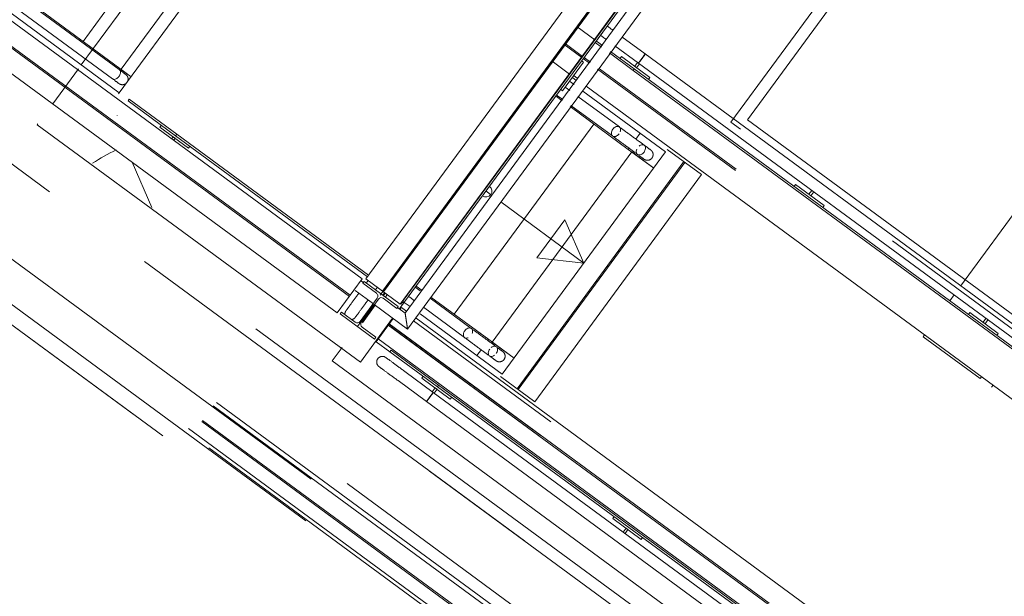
# Model space of a CAD drawing. Header units: metres. Extents: x 135583 to 135939, y 457896 to 458258.
# Tile 482 of 599: x 135757.32 to 135761.5, y 458073.18 to 458075.62. Entities that reach past the tile are written whole.
import ezdxf

# ---------------------------------------------------------------- set-up
doc = ezdxf.new("R2010")
doc.units = ezdxf.units.M
doc.linetypes.add('Hidden', pattern=[4, 2, -2])
doc.layers.add('NIEUWE INSTALLATIE', color=250, linetype='Continuous', lineweight=0)

msp = doc.modelspace()

# ---------------------------------------------------------------- linework, layer by layer
at = {"layer": 'NIEUWE INSTALLATIE', "linetype": 'Hidden'}
for p, q in [((135759.9364, 458073.1257), (135742.0054, 458086.2993)), ((135759.9364, 458073.1257), (135742.0054, 458086.2993)), ((135762.6871, 458071.0428), (135742.7817, 458085.6669)), ((135762.6871, 458071.0428), (135742.7817, 458085.6669)), ((135742.9429, 458085.5485), (135762.6871, 458071.0428)), ((135742.9429, 458085.5485), (135762.6871, 458071.0428)), ((135742.5934, 458085.4951), (135761.3302, 458071.7294)), ((135742.5934, 458085.4951), (135761.3302, 458071.7294)), ((135761.0317, 458071.5765), (135748.2181, 458080.9904)), ((135761.1526, 458071.4877), (135748.2181, 458080.9904)), ((135761.0317, 458071.5765), (135748.2181, 458080.9904)), ((135761.1526, 458071.4877), (135748.2181, 458080.9904)), ((135758.7207, 458074.4472), (135754.9632, 458077.2078)), ((135758.7243, 458074.4521), (135754.9667, 458077.2126)), ((135757.7451, 458075.3104), (135755.8368, 458076.7124)), ((135758.861, 458074.4697), (135760.2959, 458076.4229)), ((135758.8658, 458074.4662), (135760.3007, 458076.4193)), ((135758.2766, 458076.3717), (135757.5839, 458075.4289)), ((135758.2766, 458076.3717), (135757.5839, 458075.4289)), ((135760.339, 458075.186), (135761.2272, 458076.3949)), ((135760.339, 458075.186), (135761.2272, 458076.3949)), ((135761.2674, 458076.3653), (135760.4089, 458075.1967)), ((135761.2674, 458076.3653), (135760.4089, 458075.1967)), ((135760.2262, 458076.323), (135759.6875, 458075.5896)), ((135760.2262, 458076.323), (135759.6875, 458075.5896)), ((135758.4378, 458076.2533), (135757.7451, 458075.3104)), ((135759.5809, 458075.4445), (135759.6874, 458075.5896)), ((135759.5809, 458075.4445), (135759.6874, 458075.5896)), ((135759.7616, 458075.5351), (135759.6874, 458075.5896)), ((135759.7616, 458075.5351), (135759.6874, 458075.5896)), ((135759.7101, 458075.465), (135759.6359, 458075.5195)), ((135759.7101, 458075.465), (135759.6359, 458075.5195)), ((135759.7101, 458075.465), (135759.6359, 458075.5195)), ((135759.7101, 458075.465), (135759.6359, 458075.5195)), ((135759.7065, 458075.4602), (135759.6324, 458075.5147)), ((135759.7065, 458075.4602), (135759.6324, 458075.5147)), ((135759.7065, 458075.4602), (135759.6324, 458075.5147)), ((135759.7065, 458075.4602), (135759.6324, 458075.5147)), ((135759.5808, 458075.4445), (135758.8751, 458074.4839)), ((135759.5808, 458075.4445), (135758.8751, 458074.4839)), ((135759.5809, 458075.4445), (135759.655, 458075.3901)), ((135759.5809, 458075.4445), (135759.655, 458075.3901)), ((135759.7398, 458075.4357), (135759.713, 458075.4554)), ((135759.7398, 458075.4357), (135759.713, 458075.4554)), ((135759.7433, 458075.4406), (135759.7165, 458075.4603)), ((135759.7433, 458075.4406), (135759.7165, 458075.4603)), ((135757.5719, 458075.4125), (135757.4626, 458075.2637)), ((135757.5719, 458075.4125), (135757.4626, 458075.2637)), ((135763.5815, 458072.6133), (135759.7735, 458075.411)), ((135763.5815, 458072.6133), (135759.7735, 458075.411)), ((135763.585, 458072.6182), (135759.7815, 458075.4125)), ((135763.585, 458072.6182), (135759.7815, 458075.4125)), ((135759.6547, 458075.3593), (135759.6735, 458075.3455)), ((135757.7451, 458075.3104), (135757.7421, 458075.3064)), ((135757.7451, 458075.3104), (135757.7421, 458075.3064)), ((135759.7115, 458075.3176), (135760.0617, 458075.0603)), ((135760.339, 458075.186), (135760.3793, 458075.1564)), ((135760.339, 458075.186), (135760.3793, 458075.1564)), ((135760.4089, 458075.1967), (135762.6251, 458073.5685)), ((135760.4089, 458075.1967), (135762.6251, 458073.5685)), ((135757.4002, 458075.1788), (135757.3974, 458075.175)), ((135757.4002, 458075.1788), (135757.3974, 458075.175)), ((135757.3974, 458075.175), (135758.7674, 458074.1684)), ((135757.3974, 458075.175), (135758.7674, 458074.1684)), ((135762.6358, 458073.4987), (135760.3793, 458075.1564)), ((135762.6358, 458073.4987), (135760.3793, 458075.1564)), ((135760.0617, 458075.0603), (135759.369, 458074.1174)), ((135760.069, 458075.0702), (135760.214, 458074.9636)), ((135760.069, 458075.0702), (135760.214, 458074.9636)), ((135760.1391, 458075.0187), (135759.4318, 458074.056)), ((135760.1391, 458075.0187), (135759.4318, 458074.056)), ((135760.1439, 458075.0151), (135759.4366, 458074.0524)), ((135760.1439, 458075.0151), (135759.4366, 458074.0524)), ((135759.5067, 458074.0009), (135760.214, 458074.9636)), ((135759.5067, 458074.0009), (135760.214, 458074.9636)), ((135756.9465, 458074.8571), (135759.825, 458072.7422)), ((135756.9465, 458074.8571), (135759.825, 458072.7422)), ((135759.7554, 458072.7996), (135757.0198, 458074.8094)), ((135759.7554, 458072.7996), (135757.0198, 458074.8094)), ((135759.7695, 458072.8141), (135757.0294, 458074.8271)), ((135759.7695, 458072.8141), (135757.0294, 458074.8271)), ((135759.7362, 458072.6214), (135756.8576, 458074.7362)), ((135759.7362, 458072.6214), (135756.8576, 458074.7362)), ((135759.7063, 458072.7327), (135756.9706, 458074.7425)), ((135759.7063, 458072.7327), (135756.9706, 458074.7425)), ((135759.7099, 458072.7375), (135756.9742, 458074.7473)), ((135759.7099, 458072.7375), (135756.9742, 458074.7473)), ((135756.925, 458074.6805), (135759.6607, 458072.6706)), ((135756.925, 458074.6805), (135759.6607, 458072.6706)), ((135759.6506, 458072.7029), (135756.9589, 458074.6804)), ((135759.6506, 458072.7029), (135756.9589, 458074.6804)), ((135758.8558, 458074.4577), (135758.8519, 458074.4524)), ((135758.8558, 458074.4577), (135758.8519, 458074.4524)), ((135758.8644, 458074.4694), (135758.8634, 458074.468)), ((135758.8644, 458074.4694), (135758.8634, 458074.468)), ((135758.8238, 458074.4141), (135758.7547, 458074.32)), ((135758.8238, 458074.4141), (135758.7547, 458074.32)), ((135758.9327, 458074.3933), (135758.951, 458074.4183)), ((135758.9327, 458074.3933), (135758.951, 458074.4183)), ((135758.9788, 458074.404), (135758.9539, 458074.4223)), ((135758.7674, 458074.1684), (135758.9042, 458074.3547)), ((135758.7674, 458074.1684), (135758.9042, 458074.3547)), ((135759.369, 458074.1174), (135759.021, 458074.373)), ((135758.8859, 458074.3252), (135762.7522, 458071.4847)), ((135758.8859, 458074.3252), (135762.7522, 458071.4847)), ((135758.8859, 458074.3252), (135762.7522, 458071.4847)), ((135758.8859, 458074.3252), (135762.7522, 458071.4847)), ((135762.7526, 458071.4851), (135758.8862, 458074.3256)), ((135762.7561, 458071.4899), (135758.8898, 458074.3304)), ((135758.8901, 458074.3309), (135762.7564, 458071.4904)), ((135758.8901, 458074.3309), (135762.7564, 458071.4904)), ((135758.8901, 458074.3309), (135762.7564, 458071.4904)), ((135758.8901, 458074.3309), (135762.7564, 458071.4904)), ((135762.7987, 458071.548), (135758.9927, 458074.3442)), ((135762.7987, 458071.548), (135758.9927, 458074.3442)), ((135762.7987, 458071.548), (135758.9927, 458074.3442)), ((135762.7987, 458071.548), (135758.9927, 458074.3442)), ((135758.8436, 458074.2676), (135762.7099, 458071.4271)), ((135758.8436, 458074.2676), (135762.7099, 458071.4271)), ((135758.8436, 458074.2676), (135762.7099, 458071.4271)), ((135758.8436, 458074.2676), (135762.7099, 458071.4271)), ((135758.6897, 458074.2315), (135758.6475, 458074.1741)), ((135758.6897, 458074.2315), (135758.6475, 458074.1741)), ((135758.6475, 458074.1741), (135770.562, 458065.4208)), ((135758.6475, 458074.1741), (135770.562, 458065.4208)), ((135759.5067, 458074.0009), (135759.3617, 458074.1075)), ((135759.5067, 458074.0009), (135759.3617, 458074.1075))]:
    msp.add_line(p, q, dxfattribs=at)
at = {"layer": 'NIEUWE INSTALLATIE'}
for p, q in [((135754.9117, 458077.1377), (135758.6692, 458074.3771)), ((135758.7758, 458074.5222), (135755.5822, 458076.8684)), ((135756.0324, 458076.607), (135757.7162, 458075.3699)), ((135757.7448, 458075.4088), (135756.0619, 458076.6452)), ((135760.2258, 458076.4744), (135758.7909, 458074.5213)), ((135758.9359, 458074.4147), (135760.3709, 458076.3678)), ((135760.4139, 458076.3588), (135758.9574, 458074.3763)), ((135758.9677, 458074.3087), (135760.4815, 458076.3692)), ((135757.5915, 458075.5287), (135758.1836, 458076.3346)), ((135758.9493, 458074.4295), (135760.3607, 458076.3507)), ((135760.3719, 458076.3524), (135758.951, 458074.4183)), ((135757.7527, 458075.4103), (135758.3448, 458076.2162)), ((135762.4538, 458076.0446), (135761.3124, 458074.491)), ((135756.9498, 458076.0002), (135757.7954, 458075.3789)), ((135759.8387, 458075.5757), (135759.8379, 458075.5763)), ((135759.7901, 458075.5043), (135759.7633, 458075.524)), ((135759.7685, 458075.53), (135759.7949, 458075.5107)), ((135759.7853, 458075.555), (135759.786, 458075.5544)), ((135759.8761, 458075.5482), (135759.9756, 458075.4751)), ((135759.9245, 458075.4056), (135759.8238, 458075.4795)), ((135759.8286, 458075.4859), (135759.9292, 458075.412)), ((135759.947, 458075.4362), (135759.8463, 458075.5101)), ((135759.7139, 458075.4398), (135759.6251, 458075.319)), ((135759.7059, 458075.4458), (135759.7139, 458075.4398)), ((135759.8688, 458075.4564), (135759.8747, 458075.4645)), ((135759.8747, 458075.4645), (135759.9956, 458075.3757)), ((135759.9311, 458075.423), (135759.9433, 458075.4396)), ((135759.947, 458075.4362), (135759.9475, 458075.4369)), ((135759.947, 458075.4362), (135764.3794, 458072.1798)), ((135759.9489, 458075.4388), (135759.9511, 458075.4418)), ((135759.9613, 458075.4556), (135759.965, 458075.4607)), ((135764.408, 458072.2187), (135759.9756, 458075.4751)), ((135759.9245, 458075.4055), (135759.9292, 458075.412)), ((135759.9292, 458075.412), (135759.9245, 458075.4056)), ((135764.3568, 458072.1492), (135759.9245, 458075.4055)), ((135759.9292, 458075.412), (135764.3616, 458072.1556)), ((135759.9392, 458075.4171), (135759.9311, 458075.423)), ((135759.9513, 458075.4336), (135759.9392, 458075.4171)), ((135759.6666, 458075.3754), (135759.6725, 458075.3834)), ((135759.6831, 458075.3632), (135759.6666, 458075.3754)), ((135759.6725, 458075.3834), (135759.689, 458075.3713)), ((135759.9956, 458075.3757), (135759.9897, 458075.3676)), ((135759.6251, 458075.319), (135759.6171, 458075.3249)), ((135759.6552, 458075.3206), (135759.6365, 458075.3344)), ((135759.7246, 458075.339), (135763.5299, 458072.5432)), ((135757.7824, 458075.2768), (135757.7872, 458075.2832)), ((135757.9839, 458075.1287), (135757.7824, 458075.2768)), ((135757.7872, 458075.2832), (135757.9886, 458075.1352)), ((135759.6231, 458075.277), (135759.5987, 458075.295)), ((135759.6042, 458075.2981), (135759.6266, 458075.2817)), ((135759.8661, 458075.1657), (135759.6901, 458075.295)), ((135759.9039, 458075.0707), (135759.6569, 458075.2522)), ((135759.6603, 458075.2569), (135759.8365, 458075.1275)), ((135757.7362, 458075.2136), (135757.7361, 458075.2137)), ((135757.9175, 458075.1651), (135757.9234, 458075.1731)), ((135758.0384, 458075.0763), (135757.9175, 458075.1651)), ((135759.7575, 458075.1783), (135759.1654, 458074.3724)), ((135757.968, 458075.1156), (135757.9739, 458075.1236)), ((135757.9739, 458075.1236), (135757.982, 458075.1177)), ((135757.982, 458075.1177), (135757.9761, 458075.1097)), ((135757.9839, 458075.1288), (135757.9886, 458075.1352)), ((135757.9886, 458075.1352), (135757.9839, 458075.1287)), ((135758.7978, 458074.5308), (135757.9839, 458075.1288)), ((135757.9886, 458075.1352), (135758.8026, 458074.5372)), ((135759.8365, 458075.1275), (135759.837, 458075.1271)), ((135759.9542, 458075.1392), (135759.9356, 458075.114)), ((135758.0443, 458075.0843), (135758.0384, 458075.0763)), ((135759.9187, 458075.0599), (135759.3266, 458074.254)), ((135759.9087, 458075.0774), (135759.9039, 458075.0707)), ((135760.0114, 458074.9918), (135759.9039, 458075.0707)), ((135760.0114, 458074.9918), (135759.9187, 458075.0599)), ((135757.8836, 458074.8237), (135757.7991, 458075.0164)), ((135759.3003, 458074.8937), (135759.3257, 458074.8751)), ((135760.6075, 458074.9137), (135760.6134, 458074.9217)), ((135760.6134, 458074.9217), (135760.7343, 458074.8329)), ((135760.6698, 458074.8803), (135760.682, 458074.8968)), ((135760.6779, 458074.8744), (135760.6698, 458074.8803)), ((135760.69, 458074.8909), (135760.6779, 458074.8744)), ((135759.3628, 458074.8478), (135759.7153, 458074.5888)), ((135760.7343, 458074.8329), (135760.7284, 458074.8249)), ((135759.6349, 458074.772), (135759.5165, 458074.6108)), ((135759.7153, 458074.5888), (135759.6349, 458074.772)), ((135759.7153, 458074.5888), (135759.5165, 458074.6108)), ((135758.7758, 458074.5222), (135758.6692, 458074.3771)), ((135758.9359, 458074.4147), (135758.7909, 458074.5213)), ((135758.7801, 458074.5065), (135758.7698, 458074.5141)), ((135758.7833, 458074.511), (135758.7777, 458074.5034)), ((135758.7777, 458074.5034), (135758.8357, 458074.4607)), ((135758.9284, 458074.4044), (135758.7833, 458074.511)), ((135758.7918, 458074.5029), (135758.8003, 458074.5143)), ((135758.8392, 458074.4857), (135758.8317, 458074.4755)), ((135758.9997, 458074.4869), (135759.0005, 458074.4863)), ((135759.0043, 458074.4908), (135759.0292, 458074.4725)), ((135759.021, 458074.4712), (135759.0047, 458074.4832)), ((135758.7452, 458074.4722), (135758.8227, 458074.4153)), ((135758.7611, 458074.461), (135758.7605, 458074.4602)), ((135758.8389, 458074.4398), (135758.7667, 458074.3414)), ((135758.7716, 458074.3379), (135758.8438, 458074.4362)), ((135758.8559, 458074.4577), (135758.8634, 458074.468)), ((135758.8698, 458074.4632), (135758.8623, 458074.453)), ((135758.8648, 458074.4394), (135758.9228, 458074.3968)), ((135758.8654, 458074.4507), (135758.8729, 458074.461)), ((135758.881, 458074.4551), (135758.8734, 458074.4448)), ((135758.9771, 458074.4436), (135758.9971, 458074.4288)), ((135759.238, 458074.3118), (135759.0633, 458074.4402)), ((135759.0667, 458074.4449), (135759.3118, 458074.2649)), ((135761.2852, 458074.454), (135761.267, 458074.4291)), ((135758.8309, 458074.4103), (135758.7762, 458074.3358)), ((135758.8264, 458074.4126), (135758.9677, 458074.3087)), ((135758.9228, 458074.3968), (135758.9284, 458074.4044)), ((135758.9574, 458074.3763), (135758.9251, 458074.4)), ((135758.9348, 458074.3917), (135758.9413, 458074.4006)), ((135758.9443, 458074.4231), (135758.9384, 458074.4151)), ((135758.964, 458074.3839), (135758.9413, 458074.4006)), ((135758.951, 458074.4183), (135758.9429, 458074.4242)), ((135758.951, 458074.4183), (135758.9493, 458074.4295)), ((135759.0347, 458074.4013), (135759.2094, 458074.2729)), ((135758.6877, 458074.3809), (135758.6821, 458074.3732)), ((135758.6821, 458074.3732), (135758.8272, 458074.2666)), ((135758.7457, 458074.3382), (135758.6877, 458074.3809)), ((135758.8347, 458074.2555), (135758.9072, 458074.3542)), ((135762.8076, 458071.56), (135759.0038, 458074.3547)), ((135761.3462, 458074.3709), (135761.3521, 458074.379)), ((135761.3521, 458074.379), (135761.473, 458074.2902)), ((135761.4086, 458074.3376), (135761.4207, 458074.3541)), ((135758.8328, 458074.2743), (135758.7748, 458074.3169)), ((135759.2384, 458074.3115), (135759.2381, 458074.3118)), ((135761.4166, 458074.3316), (135761.4086, 458074.3376)), ((135761.4288, 458074.3482), (135761.4166, 458074.3316)), ((135758.8272, 458074.2666), (135758.8328, 458074.2743)), ((135761.1604, 458074.2841), (135761.1548, 458074.2764)), ((135761.3965, 458074.0988), (135761.1548, 458074.2764)), ((135761.473, 458074.2902), (135761.4671, 458074.2821)), ((135758.8347, 458074.2555), (135758.893, 458074.2127)), ((135759.3071, 458074.2585), (135759.3118, 458074.2649)), ((135759.3118, 458074.2649), (135759.4193, 458074.1859)), ((135759.3266, 458074.254), (135759.4193, 458074.1859)), ((135758.893, 458074.2127), (135758.8977, 458074.2191)), ((135759.0945, 458074.0647), (135758.893, 458074.2127)), ((135758.8977, 458074.2191), (135759.0992, 458074.0711)), ((135759.2615, 458074.1964), (135759.281, 458074.2229)), ((135758.9558, 458074.1293), (135758.955, 458074.1299)), ((135758.9558, 458074.1293), (135759.0767, 458074.0405)), ((135759.0281, 458074.101), (135759.034, 458074.1091)), ((135759.149, 458074.0122), (135759.0281, 458074.101)), ((135761.4022, 458074.1065), (135761.3965, 458074.0988)), ((135759.0481, 458074.0016), (135758.9272, 458074.0904)), ((135759.0724, 458074.043), (135759.0845, 458074.0596)), ((135759.0845, 458074.0596), (135759.0926, 458074.0536)), ((135759.0945, 458074.0647), (135759.0992, 458074.0711)), ((135759.0992, 458074.0711), (135759.0945, 458074.0647)), ((135765.5416, 458069.3281), (135759.0945, 458074.0647)), ((135759.0992, 458074.0711), (135765.5398, 458069.3393)), ((135761.4505, 458074.0709), (135761.4446, 458074.0629)), ((135765.548, 458069.2861), (135759.0767, 458074.0405)), ((135759.0926, 458074.0536), (135759.0804, 458074.0371)), ((135759.1549, 458074.0203), (135759.149, 458074.0122)), ((135759.0481, 458074.0015), (135765.5583, 458069.2186)), ((135759.8378, 458073.5061), (135759.8437, 458073.5142)), ((135759.9587, 458073.4173), (135759.8378, 458073.5061)), ((135759.882, 458073.4482), (135759.8942, 458073.4647)), ((135759.9023, 458073.4588), (135759.8901, 458073.4422)), ((135759.8942, 458073.4647), (135759.9023, 458073.4588)), ((135759.9646, 458073.4254), (135759.9587, 458073.4173))]:
    msp.add_line(p, q, dxfattribs=at)
at = {"layer": 'NIEUWE INSTALLATIE', "flags": 128}
for points in [[(135759.8139, 458075.5939), (135759.8167, 458075.5918), (135759.8196, 458075.5897), (135759.8225, 458075.5876), (135759.8255, 458075.5854), (135759.8285, 458075.5831), (135759.8316, 458075.5809), (135759.8347, 458075.5786), (135759.8378, 458075.5763)], [(135759.8101, 458075.5367), (135759.8069, 458075.5391), (135759.8038, 458075.5413), (135759.8007, 458075.5436), (135759.7977, 458075.5458), (135759.7947, 458075.548), (135759.7918, 458075.5502), (135759.7889, 458075.5523), (135759.786, 458075.5544)], [(135757.7725, 458075.3885), (135757.7724, 458075.3885), (135757.7722, 458075.3887), (135757.7719, 458075.3889), (135757.7715, 458075.3892), (135757.7709, 458075.3897), (135757.7702, 458075.3902), (135757.7694, 458075.3908), (135757.7684, 458075.3915), (135757.7673, 458075.3923), (135757.7661, 458075.3932), (135757.7648, 458075.3941), (135757.7634, 458075.3952), (135757.7618, 458075.3963), (135757.7602, 458075.3975), (135757.7584, 458075.3988), (135757.7565, 458075.4002), (135757.7546, 458075.4017), (135757.7525, 458075.4032), (135757.7503, 458075.4048), (135757.7481, 458075.4064), (135757.7457, 458075.4082), (135757.7448, 458075.4088)], [(135757.7448, 458075.4088), (135757.7453, 458075.4085), (135757.7457, 458075.4082)], [(135757.7162, 458075.3699), (135757.7186, 458075.3682), (135757.7209, 458075.3665), (135757.7231, 458075.3649), (135757.7252, 458075.3633), (135757.7272, 458075.3618), (135757.7291, 458075.3604), (135757.7309, 458075.3591), (135757.7326, 458075.3578), (135757.7342, 458075.3567), (135757.7357, 458075.3556), (135757.7371, 458075.3546), (135757.7383, 458075.3537), (135757.7394, 458075.3529), (135757.7404, 458075.3521), (135757.7413, 458075.3515), (135757.742, 458075.3509), (135757.7427, 458075.3505), (135757.7432, 458075.3501), (135757.7435, 458075.3498), (135757.7438, 458075.3497), (135757.7439, 458075.3496)], [(135757.7439, 458075.3496), (135757.7438, 458075.3496), (135757.7436, 458075.3498), (135757.7433, 458075.35), (135757.7429, 458075.3503), (135757.7423, 458075.3507), (135757.7416, 458075.3513), (135757.7408, 458075.3519), (135757.7398, 458075.3526), (135757.7387, 458075.3534), (135757.7383, 458075.3537)], [(135757.7767, 458075.3536), (135757.7765, 458075.3532), (135757.7758, 458075.3525), (135757.7751, 458075.3518), (135757.7744, 458075.3511), (135757.7737, 458075.3505), (135757.7729, 458075.3499), (135757.7722, 458075.3493), (135757.7714, 458075.3488), (135757.7706, 458075.3483), (135757.7697, 458075.3478), (135757.7689, 458075.3474), (135757.768, 458075.3469), (135757.7671, 458075.3466), (135757.7662, 458075.3462), (135757.7653, 458075.3459), (135757.7643, 458075.3457), (135757.7634, 458075.3454), (135757.7625, 458075.3453), (135757.7615, 458075.3451), (135757.7605, 458075.345), (135757.7596, 458075.3449), (135757.7586, 458075.3449), (135757.7576, 458075.3449), (135757.7567, 458075.3449), (135757.7557, 458075.345), (135757.7548, 458075.3451), (135757.7538, 458075.3453), (135757.7529, 458075.3455), (135757.7519, 458075.3457), (135757.751, 458075.346), (135757.7501, 458075.3463), (135757.7492, 458075.3466), (135757.7483, 458075.347), (135757.7474, 458075.3474), (135757.7466, 458075.3479), (135757.7457, 458075.3483), (135757.7449, 458075.3489), (135757.7441, 458075.3494), (135757.7439, 458075.3496)], [(135757.7673, 458075.3923), (135757.7682, 458075.3916), (135757.7692, 458075.3909), (135757.7701, 458075.3903), (135757.7708, 458075.3897), (135757.7714, 458075.3893), (135757.7719, 458075.389), (135757.7722, 458075.3887), (135757.7724, 458075.3886), (135757.7725, 458075.3885)], [(135757.7725, 458075.3885), (135757.7733, 458075.3879), (135757.774, 458075.3873), (135757.7747, 458075.3866), (135757.7754, 458075.386), (135757.7761, 458075.3853), (135757.7767, 458075.3845), (135757.7773, 458075.3838), (135757.7779, 458075.383), (135757.7784, 458075.3822), (135757.7789, 458075.3814), (135757.7794, 458075.3805), (135757.7799, 458075.3797), (135757.7803, 458075.3788), (135757.7806, 458075.3779), (135757.781, 458075.377), (135757.7813, 458075.3761), (135757.7816, 458075.3752), (135757.7818, 458075.3742), (135757.782, 458075.3733), (135757.7821, 458075.3723), (135757.7822, 458075.3714), (135757.7823, 458075.3704), (135757.7823, 458075.3694), (135757.7823, 458075.3685), (135757.7823, 458075.3675), (135757.7822, 458075.3665), (135757.7821, 458075.3656), (135757.7819, 458075.3646), (135757.7817, 458075.3637), (135757.7815, 458075.3628), (135757.7812, 458075.3618), (135757.7809, 458075.3609), (135757.7806, 458075.36), (135757.7802, 458075.3591), (135757.7798, 458075.3582), (135757.7794, 458075.3574), (135757.7789, 458075.3566), (135757.7785, 458075.356)], [(135759.5987, 458075.3022), (135759.601, 458075.3005), (135759.6033, 458075.2988), (135759.6042, 458075.2981)], [(135759.6042, 458075.2981), (135759.6037, 458075.2985), (135759.6034, 458075.2988)], [(135759.9991, 458075.068), (135759.999, 458075.068), (135759.9988, 458075.0682), (135759.9985, 458075.0684), (135759.9981, 458075.0687), (135759.9975, 458075.0692), (135759.9968, 458075.0697), (135759.996, 458075.0703), (135759.995, 458075.071), (135759.9939, 458075.0718), (135759.9927, 458075.0726), (135759.9914, 458075.0736), (135759.99, 458075.0747), (135759.9884, 458075.0758), (135759.9868, 458075.077), (135759.985, 458075.0783), (135759.9831, 458075.0797), (135759.9812, 458075.0811), (135759.9791, 458075.0827), (135759.9769, 458075.0843), (135759.9746, 458075.0859), (135759.9723, 458075.0877), (135759.9698, 458075.0895), (135759.9673, 458075.0913), (135759.9647, 458075.0932), (135759.962, 458075.0952), (135759.9593, 458075.0972), (135759.9565, 458075.0993), (135759.9536, 458075.1014), (135759.9507, 458075.1035), (135759.9477, 458075.1057), (135759.9447, 458075.108), (135759.9416, 458075.1102), (135759.9385, 458075.1125), (135759.9354, 458075.1148), (135759.9322, 458075.1171), (135759.929, 458075.1195), (135759.9258, 458075.1218), (135759.9226, 458075.1242), (135759.9194, 458075.1265), (135759.9161, 458075.1289), (135759.9129, 458075.1313), (135759.9097, 458075.1336), (135759.9065, 458075.136), (135759.9033, 458075.1383), (135759.9002, 458075.1406), (135759.8971, 458075.1429), (135759.894, 458075.1452), (135759.8909, 458075.1474), (135759.8879, 458075.1496), (135759.885, 458075.1518), (135759.8821, 458075.154), (135759.8792, 458075.156), (135759.8764, 458075.1581), (135759.8737, 458075.1601), (135759.8711, 458075.162), (135759.8685, 458075.1639), (135759.8661, 458075.1657)], [(135759.837, 458075.1271), (135759.8395, 458075.1253), (135759.8421, 458075.1234), (135759.8447, 458075.1215), (135759.8474, 458075.1195), (135759.8502, 458075.1175), (135759.853, 458075.1154), (135759.8559, 458075.1132), (135759.8588, 458075.1111), (135759.8618, 458075.1089), (135759.8649, 458075.1066), (135759.868, 458075.1044), (135759.8711, 458075.1021), (135759.8742, 458075.0998), (135759.8774, 458075.0974), (135759.8806, 458075.0951), (135759.8838, 458075.0927), (135759.887, 458075.0904), (135759.8902, 458075.088), (135759.8935, 458075.0856), (135759.8967, 458075.0833), (135759.8999, 458075.0809), (135759.9031, 458075.0786), (135759.9063, 458075.0762), (135759.9094, 458075.0739), (135759.9125, 458075.0717), (135759.9156, 458075.0694), (135759.9186, 458075.0672), (135759.9216, 458075.065), (135759.9245, 458075.0628), (135759.9274, 458075.0607), (135759.9302, 458075.0586), (135759.933, 458075.0566), (135759.9357, 458075.0546), (135759.9383, 458075.0527), (135759.9408, 458075.0508), (135759.9433, 458075.049), (135759.9457, 458075.0473), (135759.948, 458075.0456), (135759.9501, 458075.044), (135759.9522, 458075.0425), (135759.9542, 458075.041), (135759.9561, 458075.0396), (135759.9579, 458075.0383), (135759.9596, 458075.0371), (135759.9611, 458075.0359), (135759.9626, 458075.0349), (135759.9639, 458075.0339), (135759.9651, 458075.033), (135759.9662, 458075.0322), (135759.9672, 458075.0315), (135759.9681, 458075.0308), (135759.9688, 458075.0303), (135759.9694, 458075.0299), (135759.9698, 458075.0295), (135759.9702, 458075.0293), (135759.9704, 458075.0291), (135759.9705, 458075.0291)], [(135759.9939, 458075.0718), (135759.9946, 458075.0713), (135759.9956, 458075.0705), (135759.9965, 458075.0699), (135759.9972, 458075.0693), (135759.9979, 458075.0689), (135759.9984, 458075.0685), (135759.9987, 458075.0682), (135759.999, 458075.0681), (135759.9991, 458075.068)], [(135759.9991, 458075.068), (135759.9999, 458075.0674), (135760.0006, 458075.0668), (135760.0013, 458075.0661), (135760.002, 458075.0654), (135760.0027, 458075.0647), (135760.0033, 458075.064), (135760.0039, 458075.0633), (135760.0045, 458075.0625), (135760.005, 458075.0617), (135760.0055, 458075.0609), (135760.006, 458075.06), (135760.0065, 458075.0592), (135760.0069, 458075.0583), (135760.0072, 458075.0574), (135760.0076, 458075.0565), (135760.0079, 458075.0556), (135760.0081, 458075.0547), (135760.0084, 458075.0537), (135760.0086, 458075.0528), (135760.0087, 458075.0518), (135760.0088, 458075.0509), (135760.0089, 458075.0499), (135760.0089, 458075.0489), (135760.0089, 458075.048), (135760.0089, 458075.047), (135760.0088, 458075.046), (135760.0087, 458075.0451), (135760.0085, 458075.0441), (135760.0083, 458075.0432), (135760.0081, 458075.0422), (135760.0078, 458075.0413), (135760.0075, 458075.0404), (135760.0072, 458075.0395), (135760.0068, 458075.0386), (135760.0064, 458075.0377), (135760.006, 458075.0369), (135760.0055, 458075.036), (135760.005, 458075.0352), (135760.0044, 458075.0344), (135760.0043, 458075.0342)], [(135759.9705, 458075.0291), (135759.9704, 458075.0291), (135759.9702, 458075.0292), (135759.9699, 458075.0295), (135759.9695, 458075.0298), (135759.9689, 458075.0302), (135759.9682, 458075.0307), (135759.9674, 458075.0314), (135759.9664, 458075.0321), (135759.9653, 458075.0328), (135759.9652, 458075.033)], [(135760.0043, 458075.0342), (135760.0037, 458075.0334), (135760.003, 458075.0327), (135760.0024, 458075.032), (135760.0017, 458075.0313), (135760.001, 458075.0306), (135760.0003, 458075.03), (135759.9995, 458075.0294), (135759.9988, 458075.0288), (135759.998, 458075.0283), (135759.9971, 458075.0278), (135759.9963, 458075.0273), (135759.9955, 458075.0268), (135759.9946, 458075.0264), (135759.9937, 458075.0261), (135759.9928, 458075.0257), (135759.9919, 458075.0254), (135759.9909, 458075.0252), (135759.99, 458075.0249), (135759.989, 458075.0247), (135759.9881, 458075.0246), (135759.9871, 458075.0245), (135759.9862, 458075.0244), (135759.9852, 458075.0244), (135759.9842, 458075.0244), (135759.9833, 458075.0244), (135759.9823, 458075.0245), (135759.9814, 458075.0246), (135759.9804, 458075.0248), (135759.9795, 458075.025), (135759.9785, 458075.0252), (135759.9776, 458075.0255), (135759.9767, 458075.0258), (135759.9758, 458075.0261), (135759.9749, 458075.0265), (135759.974, 458075.0269), (135759.9732, 458075.0274), (135759.9723, 458075.0278), (135759.9715, 458075.0284), (135759.9707, 458075.0289), (135759.9705, 458075.0291)], [(135759.0047, 458074.4832), (135759.0029, 458074.4846), (135759.0006, 458074.4863)], [(135758.7066, 458074.3868), (135758.7067, 458074.3869), (135758.7068, 458074.3871), (135758.707, 458074.3874), (135758.7074, 458074.3879), (135758.7078, 458074.3885), (135758.7083, 458074.3892), (135758.7089, 458074.39), (135758.7096, 458074.3909), (135758.7104, 458074.392), (135758.7113, 458074.3932), (135758.7122, 458074.3945), (135758.7133, 458074.396), (135758.7144, 458074.3975), (135758.7157, 458074.3992), (135758.7169, 458074.4009), (135758.7183, 458074.4028), (135758.7198, 458074.4048), (135758.7213, 458074.4069), (135758.7229, 458074.409), (135758.7246, 458074.4113), (135758.7263, 458074.4136), (135758.7281, 458074.4161), (135758.7299, 458074.4186), (135758.7319, 458074.4212), (135758.7338, 458074.4239), (135758.7358, 458074.4266), (135758.7379, 458074.4295), (135758.74, 458074.4323), (135758.7422, 458074.4353), (135758.7444, 458074.4382), (135758.7466, 458074.4413), (135758.7488, 458074.4443), (135758.7511, 458074.4474), (135758.7534, 458074.4506), (135758.7558, 458074.4537), (135758.7581, 458074.4569), (135758.7604, 458074.4601)], [(135758.9711, 458074.448), (135758.9734, 458074.4463), (135758.9757, 458074.4446), (135758.9766, 458074.4439)], [(135758.7104, 458074.392), (135758.7098, 458074.3912), (135758.7091, 458074.3902), (135758.7085, 458074.3894), (135758.7079, 458074.3886), (135758.7075, 458074.388), (135758.7071, 458074.3875), (135758.7069, 458074.3872), (135758.7067, 458074.387), (135758.7066, 458074.3869)], [(135758.8, 458074.4324), (135758.7977, 458074.4292), (135758.7953, 458074.426), (135758.793, 458074.4228), (135758.7907, 458074.4197), (135758.7884, 458074.4166), (135758.7861, 458074.4135), (135758.7839, 458074.4105), (135758.7817, 458074.4075), (135758.7795, 458074.4045), (135758.7774, 458074.4016), (135758.7753, 458074.3988), (135758.7733, 458074.396), (135758.7713, 458074.3933), (135758.7694, 458074.3907), (135758.7675, 458074.3882), (135758.7657, 458074.3857), (135758.764, 458074.3833), (135758.7623, 458074.381), (135758.7607, 458074.3788), (135758.7591, 458074.3767), (135758.7576, 458074.3747), (135758.7562, 458074.3728), (135758.7549, 458074.371), (135758.7537, 458074.3693), (135758.7525, 458074.3678), (135758.7514, 458074.3663), (135758.7505, 458074.365), (135758.7496, 458074.3637), (135758.7487, 458074.3626), (135758.748, 458074.3616), (135758.7474, 458074.3608), (135758.7468, 458074.36), (135758.7464, 458074.3594), (135758.746, 458074.3589), (135758.7458, 458074.3586), (135758.7456, 458074.3584), (135758.7455, 458074.3583)], [(135758.7066, 458074.3868), (135758.7061, 458074.3861), (135758.7055, 458074.3852), (135758.705, 458074.3844), (135758.7046, 458074.3836), (135758.7042, 458074.3827), (135758.7038, 458074.3818), (135758.7034, 458074.3809), (135758.7031, 458074.38), (135758.7028, 458074.3791), (135758.7026, 458074.3781), (135758.7024, 458074.3772), (135758.7022, 458074.3762), (135758.7021, 458074.3753), (135758.702, 458074.3743), (135758.7019, 458074.3734), (135758.7019, 458074.3724), (135758.7019, 458074.3714)], [(135758.732, 458074.3491), (135758.7329, 458074.3494), (135758.7338, 458074.3497), (135758.7347, 458074.35), (135758.7356, 458074.3504), (135758.7365, 458074.3508), (135758.7374, 458074.3512), (135758.7382, 458074.3517), (135758.739, 458074.3522), (135758.7398, 458074.3527), (135758.7406, 458074.3533), (135758.7414, 458074.3539), (135758.7421, 458074.3545), (135758.7428, 458074.3552), (135758.7435, 458074.3558), (135758.7442, 458074.3565), (135758.7448, 458074.3573), (135758.7454, 458074.358), (135758.7455, 458074.3583)], [(135758.7455, 458074.3583), (135758.7456, 458074.3583), (135758.7457, 458074.3585), (135758.746, 458074.3588), (135758.7463, 458074.3593), (135758.7467, 458074.3599), (135758.7472, 458074.3606), (135758.7478, 458074.3614), (135758.7485, 458074.3623), (135758.7493, 458074.3634), (135758.7495, 458074.3637)], [(135759.3715, 458074.2137), (135759.3714, 458074.2138), (135759.3712, 458074.2139), (135759.3709, 458074.2142), (135759.3705, 458074.2145), (135759.3699, 458074.2149), (135759.3692, 458074.2154), (135759.3684, 458074.216), (135759.3674, 458074.2167), (135759.3663, 458074.2175), (135759.3651, 458074.2184), (135759.3638, 458074.2194), (135759.3624, 458074.2204), (135759.3608, 458074.2216), (135759.3592, 458074.2228), (135759.3574, 458074.2241), (135759.3555, 458074.2255), (135759.3536, 458074.2269), (135759.3515, 458074.2284), (135759.3493, 458074.23), (135759.3471, 458074.2317), (135759.3447, 458074.2334), (135759.3423, 458074.2352), (135759.3397, 458074.2371), (135759.3371, 458074.239), (135759.3344, 458074.241), (135759.3317, 458074.243), (135759.3289, 458074.245), (135759.326, 458074.2471), (135759.3231, 458074.2493), (135759.3201, 458074.2515), (135759.3171, 458074.2537), (135759.314, 458074.256), (135759.3109, 458074.2582), (135759.3078, 458074.2606), (135759.3046, 458074.2629), (135759.3014, 458074.2652), (135759.2982, 458074.2676), (135759.295, 458074.2699), (135759.2918, 458074.2723), (135759.2886, 458074.2747), (135759.2853, 458074.277), (135759.2821, 458074.2794), (135759.2789, 458074.2817), (135759.2758, 458074.2841), (135759.2726, 458074.2864), (135759.2695, 458074.2887), (135759.2664, 458074.291), (135759.2633, 458074.2932), (135759.2603, 458074.2954), (135759.2574, 458074.2976), (135759.2545, 458074.2997), (135759.2516, 458074.3018), (135759.2488, 458074.3038), (135759.2461, 458074.3058), (135759.2435, 458074.3078), (135759.2409, 458074.3097), (135759.2384, 458074.3115), (135759.238, 458074.3118)], [(135759.2094, 458074.2729), (135759.2119, 458074.2711), (135759.2145, 458074.2692), (135759.2171, 458074.2672), (135759.2198, 458074.2653), (135759.2226, 458074.2632), (135759.2254, 458074.2611), (135759.2283, 458074.259), (135759.2312, 458074.2568), (135759.2342, 458074.2546), (135759.2373, 458074.2524), (135759.2404, 458074.2501), (135759.2435, 458074.2478), (135759.2466, 458074.2455), (135759.2498, 458074.2432), (135759.253, 458074.2409), (135759.2562, 458074.2385), (135759.2594, 458074.2361), (135759.2627, 458074.2338), (135759.2659, 458074.2314), (135759.2691, 458074.229), (135759.2723, 458074.2267), (135759.2755, 458074.2243), (135759.2787, 458074.222), (135759.2818, 458074.2197), (135759.2849, 458074.2174), (135759.288, 458074.2152), (135759.291, 458074.2129), (135759.294, 458074.2107), (135759.2969, 458074.2086), (135759.2998, 458074.2065), (135759.3027, 458074.2044), (135759.3054, 458074.2024), (135759.3081, 458074.2004), (135759.3107, 458074.1985), (135759.3133, 458074.1966), (135759.3157, 458074.1948), (135759.3181, 458074.193), (135759.3204, 458074.1914), (135759.3225, 458074.1898), (135759.3246, 458074.1882), (135759.3266, 458074.1868), (135759.3285, 458074.1854), (135759.3303, 458074.1841), (135759.332, 458074.1828), (135759.3335, 458074.1817), (135759.335, 458074.1806), (135759.3363, 458074.1796), (135759.3375, 458074.1787), (135759.3386, 458074.1779), (135759.3396, 458074.1772), (135759.3405, 458074.1766), (135759.3412, 458074.1761), (135759.3418, 458074.1756), (135759.3423, 458074.1753), (135759.3426, 458074.175), (135759.3428, 458074.1749), (135759.3429, 458074.1748)], [(135758.8415, 458074.1833), (135758.8409, 458074.1825), (135758.8404, 458074.1817), (135758.8399, 458074.1809), (135758.8394, 458074.1801), (135758.839, 458074.1792), (135758.8386, 458074.1783), (135758.8383, 458074.1774), (135758.8379, 458074.1765), (135758.8377, 458074.1756), (135758.8374, 458074.1746), (135758.8372, 458074.1737), (135758.8371, 458074.1727), (135758.8369, 458074.1718), (135758.8368, 458074.1708), (135758.8368, 458074.1698), (135758.8368, 458074.1689), (135758.8368, 458074.1679), (135758.8369, 458074.167), (135758.837, 458074.166), (135758.8371, 458074.165), (135758.8373, 458074.1641), (135758.8375, 458074.1631), (135758.8378, 458074.1622), (135758.838, 458074.1613), (135758.8384, 458074.1604), (135758.8387, 458074.1595), (135758.8391, 458074.1586), (135758.8396, 458074.1577), (135758.84, 458074.1569), (135758.8405, 458074.1561), (135758.8411, 458074.1553), (135758.8416, 458074.1545), (135758.8422, 458074.1537), (135758.8429, 458074.153), (135758.8435, 458074.1523), (135758.8442, 458074.1516), (135758.8449, 458074.151), (135758.8457, 458074.1503), (135758.8464, 458074.1497), (135758.8466, 458074.1496)], [(135758.8752, 458074.1885), (135758.8744, 458074.1891), (135758.8736, 458074.1896), (135758.8728, 458074.1901), (135758.8719, 458074.1905), (135758.8711, 458074.191), (135758.8702, 458074.1913), (135758.8693, 458074.1917), (135758.8684, 458074.192), (135758.8674, 458074.1923), (135758.8665, 458074.1925), (135758.8656, 458074.1927), (135758.8646, 458074.1929), (135758.8637, 458074.193), (135758.8627, 458074.1931), (135758.8617, 458074.1932), (135758.8608, 458074.1932), (135758.8598, 458074.1932), (135758.8588, 458074.1931), (135758.8579, 458074.193), (135758.8569, 458074.1929), (135758.856, 458074.1927), (135758.855, 458074.1925), (135758.8541, 458074.1922), (135758.8532, 458074.1919), (135758.8523, 458074.1916), (135758.8514, 458074.1912), (135758.8505, 458074.1908), (135758.8496, 458074.1904), (135758.8488, 458074.1899), (135758.848, 458074.1894), (135758.8472, 458074.1889), (135758.8464, 458074.1883), (135758.8456, 458074.1877), (135758.8449, 458074.1871), (135758.8442, 458074.1864), (135758.8435, 458074.1858), (135758.8428, 458074.185), (135758.8422, 458074.1843), (135758.8416, 458074.1835), (135758.8415, 458074.1833)], [(135758.8804, 458074.1847), (135758.8796, 458074.1853), (135758.8786, 458074.186), (135758.8777, 458074.1866), (135758.877, 458074.1872), (135758.8764, 458074.1876), (135758.8759, 458074.188), (135758.8756, 458074.1883), (135758.8753, 458074.1884), (135758.8752, 458074.1885)], [(135758.8752, 458074.1885), (135758.8753, 458074.1885), (135758.8755, 458074.1883), (135758.8758, 458074.1881), (135758.8762, 458074.1877), (135758.8768, 458074.1873), (135758.8775, 458074.1868), (135758.8784, 458074.1862), (135758.8793, 458074.1855), (135758.8804, 458074.1847), (135758.8816, 458074.1838), (135758.8829, 458074.1829), (135758.8843, 458074.1818), (135758.8859, 458074.1807), (135758.8875, 458074.1795), (135758.8893, 458074.1782), (135758.8912, 458074.1768), (135758.8931, 458074.1753), (135758.8952, 458074.1738), (135758.8974, 458074.1722), (135758.8997, 458074.1705), (135758.902, 458074.1688), (135758.9045, 458074.167), (135758.907, 458074.1652), (135758.9096, 458074.1632), (135758.9123, 458074.1613), (135758.915, 458074.1593), (135758.9178, 458074.1572), (135758.9207, 458074.1551), (135758.9236, 458074.1529), (135758.9266, 458074.1507), (135758.9296, 458074.1485), (135758.9327, 458074.1463), (135758.9358, 458074.144), (135758.9389, 458074.1417), (135758.9421, 458074.1394), (135758.9453, 458074.137), (135758.9485, 458074.1347), (135758.9517, 458074.1323), (135758.9549, 458074.1299), (135758.9558, 458074.1293)], [(135759.3663, 458074.2175), (135759.367, 458074.217), (135759.368, 458074.2163), (135759.3689, 458074.2157), (135759.3696, 458074.2151), (135759.3703, 458074.2146), (135759.3708, 458074.2143), (135759.3711, 458074.214), (135759.3714, 458074.2138), (135759.3715, 458074.2137)], [(135759.3715, 458074.2137), (135759.3723, 458074.2131), (135759.373, 458074.2125), (135759.3737, 458074.2119), (135759.3744, 458074.2112), (135759.3751, 458074.2105), (135759.3757, 458074.2098), (135759.3763, 458074.209), (135759.3769, 458074.2082), (135759.3774, 458074.2075), (135759.3779, 458074.2066), (135759.3784, 458074.2058), (135759.3789, 458074.2049), (135759.3793, 458074.2041), (135759.3796, 458074.2032), (135759.38, 458074.2023), (135759.3803, 458074.2013), (135759.3806, 458074.2004), (135759.3808, 458074.1995), (135759.381, 458074.1985), (135759.3811, 458074.1976), (135759.3812, 458074.1966), (135759.3813, 458074.1957), (135759.3813, 458074.1947), (135759.3813, 458074.1937), (135759.3813, 458074.1928), (135759.3812, 458074.1918), (135759.3811, 458074.1908), (135759.3809, 458074.1899), (135759.3808, 458074.1889), (135759.3805, 458074.188), (135759.3802, 458074.1871), (135759.3799, 458074.1862), (135759.3796, 458074.1853), (135759.3792, 458074.1844), (135759.3788, 458074.1835), (135759.3784, 458074.1826), (135759.3779, 458074.1818), (135759.3774, 458074.181), (135759.3768, 458074.1802), (135759.3767, 458074.18)], [(135758.8466, 458074.1496), (135758.8467, 458074.1495), (135758.8469, 458074.1494), (135758.8472, 458074.1491), (135758.8477, 458074.1488), (135758.8482, 458074.1484), (135758.8489, 458074.1479), (135758.8498, 458074.1473), (135758.8507, 458074.1466), (135758.8518, 458074.1458), (135758.8521, 458074.1456)], [(135758.9272, 458074.0904), (135758.924, 458074.0927), (135758.9208, 458074.0951), (135758.9176, 458074.0975), (135758.9144, 458074.0998), (135758.9112, 458074.1021), (135758.9081, 458074.1044), (135758.9049, 458074.1067), (135758.9019, 458074.109), (135758.8988, 458074.1112), (135758.8958, 458074.1134), (135758.8929, 458074.1156), (135758.89, 458074.1177), (135758.8872, 458074.1198), (135758.8844, 458074.1218), (135758.8817, 458074.1238), (135758.8791, 458074.1257), (135758.8765, 458074.1276), (135758.8741, 458074.1294), (135758.8717, 458074.1312), (135758.8694, 458074.1328), (135758.8672, 458074.1345), (135758.8651, 458074.136), (135758.8631, 458074.1375), (135758.8612, 458074.1389), (135758.8594, 458074.1402), (135758.8577, 458074.1414), (135758.8561, 458074.1426), (135758.8547, 458074.1437), (135758.8533, 458074.1446), (135758.8521, 458074.1456), (135758.851, 458074.1464), (135758.85, 458074.1471), (135758.8491, 458074.1477), (135758.8484, 458074.1483), (135758.8478, 458074.1487), (135758.8473, 458074.1491), (135758.847, 458074.1493), (135758.8467, 458074.1495), (135758.8466, 458074.1496)], [(135759.3429, 458074.1748), (135759.3428, 458074.1749), (135759.3426, 458074.175), (135759.3423, 458074.1752), (135759.3419, 458074.1756), (135759.3413, 458074.176), (135759.3406, 458074.1765), (135759.3398, 458074.1771), (135759.3388, 458074.1778), (135759.3377, 458074.1786), (135759.3376, 458074.1787)], [(135759.3767, 458074.18), (135759.3761, 458074.1792), (135759.3755, 458074.1785), (135759.3748, 458074.1777), (135759.3741, 458074.1771), (135759.3734, 458074.1764), (135759.3727, 458074.1758), (135759.372, 458074.1752), (135759.3712, 458074.1746), (135759.3704, 458074.174), (135759.3696, 458074.1735), (135759.3687, 458074.173), (135759.3679, 458074.1726), (135759.367, 458074.1722), (135759.3661, 458074.1718), (135759.3652, 458074.1715), (135759.3643, 458074.1712), (135759.3633, 458074.1709), (135759.3624, 458074.1707), (135759.3615, 458074.1705), (135759.3605, 458074.1704), (135759.3595, 458074.1702), (135759.3586, 458074.1702), (135759.3576, 458074.1701), (135759.3566, 458074.1701), (135759.3557, 458074.1702), (135759.3547, 458074.1703), (135759.3538, 458074.1704), (135759.3528, 458074.1705), (135759.3519, 458074.1707), (135759.3509, 458074.171), (135759.35, 458074.1712), (135759.3491, 458074.1715), (135759.3482, 458074.1719), (135759.3473, 458074.1723), (135759.3464, 458074.1727), (135759.3456, 458074.1731), (135759.3447, 458074.1736), (135759.3439, 458074.1741), (135759.3431, 458074.1747), (135759.3429, 458074.1748)]]:
    msp.add_lwpolyline(points, dxfattribs=at)
at = {"layer": 'NIEUWE INSTALLATIE'}
for centre, radius, start, end in [((135764.846, 458078.3887), 3.35, 143.696, 323.696), ((135758.1609, 458074.1919), 0.976, 116.1054, 122.8084), ((135759.3003, 458074.8937), 0.025, 233.696, 53.696)]:
    msp.add_arc(centre, radius, start, end, dxfattribs=at)
at = {"layer": 'NIEUWE INSTALLATIE', "extrusion": (0, 0, -1)}
for centre, major_axis, ratio, start_param, end_param in [((135759.9613, 458075.4556), (-0.0143, -0.0195), 0.000001, 4.072259, 10.205354), ((135759.9613, 458075.4556), (-0.0143, -0.0195), 0.000001, 4.539184, 10.467936), ((135759.9613, 458075.4556), (0.0227, -0.0082), 1, 2.049606, 2.067769), ((135759.9613, 458075.4556), (0.0143, 0.0195), 0.000001, 3.926991, 6.283185), ((135759.9613, 458075.4556), (-0.0143, -0.0195), 0.000001, 1.836215, 2.308761), ((135759.0624, 458074.021), (-0.0143, -0.0195), 0.000001, 0, 3.926991), ((135759.0624, 458074.021), (-0.0143, -0.0195), 0.000001, 0, 5.063268), ((135759.0624, 458074.021), (-0.0178, -0.0163), 1, 2.737991, 2.872999), ((135759.0624, 458074.021), (0.0143, 0.0195), 0.000001, 2.490222, 2.617994), ((135759.0624, 458074.021), (-0.0143, -0.0195), 0.000001, 5.331155, 5.497787), ((135759.0624, 458074.021), (-0.0143, -0.0195), 0.000001, 5.067619, 5.327869)]:
    msp.add_ellipse(centre, major_axis=major_axis, ratio=ratio, start_param=start_param, end_param=end_param, dxfattribs=at)
at = {"layer": 'NIEUWE INSTALLATIE'}
for centre, major_axis, ratio, start_param, end_param in [((135759.9613, 458075.4557), (0.0143, 0.0195), 0.000001, 3.926991, 9.424778), ((135759.9613, 458075.4557), (0.0143, 0.0195), 0.000001, 4.18879, 4.653568), ((135759.9613, 458075.4557), (0.0143, 0.0195), 0.000001, 4.45059, 6.152286), ((135758.8269, 458074.4486), (-0.0089, -0.0121), 1, 1.570796, 3.141593), ((135758.8559, 458074.4273), (-0.0146, 0.0036), 1, 4.31969, 5.890486), ((135758.7546, 458074.3503), (-0.0089, -0.0121), 1, 0, 1.570796), ((135758.7836, 458074.329), (-0.0089, -0.0121), 1, 4.712389, 6.283185), ((135759.0624, 458074.021), (0.0143, 0.0195), 0.000001, 3.926991, 6.283185), ((135759.0624, 458074.021), (0.0143, 0.0195), 0.000001, 6.021386, 7.592182), ((135759.0624, 458074.021), (0.0143, 0.0195), 0.000001, 4.977808, 7.334002), ((135759.0624, 458074.021), (0.0143, 0.0195), 0.000001, 5.240027, 6.154305), ((135759.0624, 458074.021), (0.0143, 0.0195), 0.000001, 5.50261, 6.470213)]:
    msp.add_ellipse(centre, major_axis=major_axis, ratio=ratio, start_param=start_param, end_param=end_param, dxfattribs=at)
for points in [[(135759.9716, 458075.4775), (135759.9721, 458075.4772), (135759.9726, 458075.4769), (135759.9731, 458075.4766)], [(135759.9756, 458075.4751), (135759.9745, 458075.4759), (135759.9733, 458075.4766), (135759.9721, 458075.4772)], [(135759.9448, 458075.438), (135759.9443, 458075.4384), (135759.9439, 458075.4388), (135759.9435, 458075.4393)], [(135759.9439, 458075.4389), (135759.9449, 458075.4379), (135759.9459, 458075.437), (135759.947, 458075.4362)], [(135757.7423, 458075.4102), (135757.7441, 458075.4095), (135757.7472, 458075.4072), (135757.7499, 458075.4016), (135757.7503, 458075.3945), (135757.7482, 458075.3868), (135757.7455, 458075.3819), (135757.7438, 458075.3796)], [(135757.7438, 458075.3796), (135757.7421, 458075.3773), (135757.7383, 458075.3732), (135757.7315, 458075.369), (135757.7246, 458075.3672), (135757.7185, 458075.3681), (135757.7153, 458075.3704), (135757.7141, 458075.3719)], [(135759.869, 458075.145), (135759.8701, 458075.1479), (135759.8713, 458075.1536), (135759.8701, 458075.1612), (135759.8674, 458075.1647), (135759.8656, 458075.166)], [(135759.837, 458075.1271), (135759.8388, 458075.1258), (135759.843, 458075.1243), (135759.8506, 458075.1254), (135759.8583, 458075.1297), (135759.8627, 458075.1343), (135759.8646, 458075.1368)], [(135759.9704, 458075.0591), (135759.9687, 458075.0568), (135759.9649, 458075.0527), (135759.9581, 458075.0485), (135759.9512, 458075.0467), (135759.9451, 458075.0476), (135759.9404, 458075.051), (135759.9377, 458075.0567), (135759.9373, 458075.0637), (135759.9387, 458075.0688), (135759.9397, 458075.0714)], [(135759.9495, 458075.0847), (135759.9516, 458075.0864), (135759.9561, 458075.0893), (135759.9629, 458075.091), (135759.9691, 458075.0902), (135759.9738, 458075.0867), (135759.9765, 458075.0811), (135759.9769, 458075.074), (135759.9748, 458075.0663), (135759.9721, 458075.0614), (135759.9704, 458075.0591)], [(135758.9727, 458074.4491), (135758.9735, 458074.4469), (135758.9749, 458074.4452), (135758.9766, 458074.4439)], [(135759.3152, 458074.1952), (135759.3135, 458074.1964), (135759.3107, 458074.2), (135759.3095, 458074.2076), (135759.3113, 458074.2162), (135759.3144, 458074.2218), (135759.3162, 458074.2244)], [(135759.3227, 458074.2311), (135759.3251, 458074.2329), (135759.3302, 458074.2358), (135759.3378, 458074.2369), (135759.342, 458074.2354), (135759.3438, 458074.2341)], [(135759.0732, 458074.0426), (135759.0744, 458074.042), (135759.0756, 458074.0413), (135759.0767, 458074.0405)], [(135759.0481, 458074.0016), (135759.047, 458074.0024), (135759.046, 458074.0033), (135759.045, 458074.0042)]]:
    msp.add_open_spline(points, degree=3, dxfattribs=at)
for points, knots in [([(135759.838, 458075.1563), (135759.8361, 458075.1538), (135759.8331, 458075.1482), (135759.8313, 458075.1395), (135759.8326, 458075.132), (135759.8353, 458075.1284), (135759.837, 458075.1271)], [-1, -1, -1, -1, -0.875, -0.75, -0.625, -0.5000136, -0.5000136, -0.5000136, -0.5000136]), ([(135759.8656, 458075.166), (135759.8639, 458075.1673), (135759.8597, 458075.1689), (135759.852, 458075.1678), (135759.8443, 458075.1635), (135759.8399, 458075.1589), (135759.838, 458075.1563)], [-0.4999864, -0.4999864, -0.4999864, -0.4999864, -0.375, -0.25, -0.125, 0, 0, 0, 0]), ([(135758.9677, 458074.3087), (135758.9677, 458074.3087), (135758.9676, 458074.3093), (135758.9673, 458074.3112), (135758.967, 458074.3132), (135758.9667, 458074.3152), (135758.9664, 458074.3171), (135758.9661, 458074.3191), (135758.9657, 458074.3219), (135758.9652, 458074.325), (135758.9648, 458074.3276), (135758.9645, 458074.3296), (135758.9642, 458074.3316), (135758.9639, 458074.3338), (135758.9636, 458074.3359), (135758.9632, 458074.3381), (135758.9629, 458074.3403), (135758.9626, 458074.3425), (135758.9622, 458074.3447), (135758.9619, 458074.3469), (135758.9615, 458074.3491), (135758.9612, 458074.3512), (135758.9609, 458074.3534), (135758.9606, 458074.3554), (135758.9603, 458074.3575), (135758.96, 458074.3594), (135758.9597, 458074.3613), (135758.9593, 458074.3637), (135758.959, 458074.3659), (135758.9587, 458074.3679), (135758.9584, 458074.3698), (135758.9581, 458074.3718), (135758.9578, 458074.3738), (135758.9575, 458074.3757), (135758.9574, 458074.3763), (135758.9574, 458074.3763)], [0, 0, 0, 0, 0.083333, 0.125, 0.166667, 0.208333, 0.229167, 0.25, 0.291667, 0.333333, 0.354167, 0.375, 0.395833, 0.416667, 0.4375, 0.458333, 0.479167, 0.5, 0.520833, 0.541667, 0.5625, 0.583333, 0.604167, 0.625, 0.645833, 0.666667, 0.6875, 0.708333, 0.75, 0.770833, 0.791667, 0.833333, 0.875, 0.916667, 1, 1, 1, 1]), ([(135759.2104, 458074.3021), (135759.2121, 458074.3044), (135759.216, 458074.3085), (135759.2227, 458074.3127), (135759.2296, 458074.3145), (135759.2358, 458074.3136), (135759.2405, 458074.3102), (135759.2431, 458074.3045), (135759.2435, 458074.2975), (135759.2421, 458074.2925), (135759.2412, 458074.29)], [0, 0, 0, 0, 0.1111111, 0.2222222, 0.3333333, 0.4444444, 0.5555556, 0.6666667, 0.7777778, 0.8858737, 0.8858737, 0.8858737, 0.8858737]), ([(135759.2246, 458074.2723), (135759.2224, 458074.2713), (135759.2179, 458074.2702), (135759.2117, 458074.271), (135759.207, 458074.2745), (135759.2043, 458074.2801), (135759.2039, 458074.2872), (135759.206, 458074.2949), (135759.2088, 458074.2998), (135759.2104, 458074.3021)], [0.2231291, 0.2231291, 0.2231291, 0.2231291, 0.3333333, 0.4444444, 0.5555556, 0.6666667, 0.7777778, 0.8888889, 1, 1, 1, 1]), ([(135759.3438, 458074.2341), (135759.3455, 458074.2328), (135759.3483, 458074.2292), (135759.3495, 458074.2217), (135759.3477, 458074.213), (135759.3447, 458074.2074), (135759.3428, 458074.2049)], [0.5000136, 0.5000136, 0.5000136, 0.5000136, 0.625, 0.75, 0.875, 1, 1, 1, 1]), ([(135759.3363, 458074.1981), (135759.3339, 458074.1963), (135759.3288, 458074.1934), (135759.3211, 458074.1923), (135759.3169, 458074.1939), (135759.3152, 458074.1952)], [0.125, 0.125, 0.125, 0.125, 0.25, 0.375, 0.4999864, 0.4999864, 0.4999864, 0.4999864])]:
    msp.add_open_spline(points, degree=3, knots=knots, dxfattribs=at)

doc.saveas('drawing.dxf')
